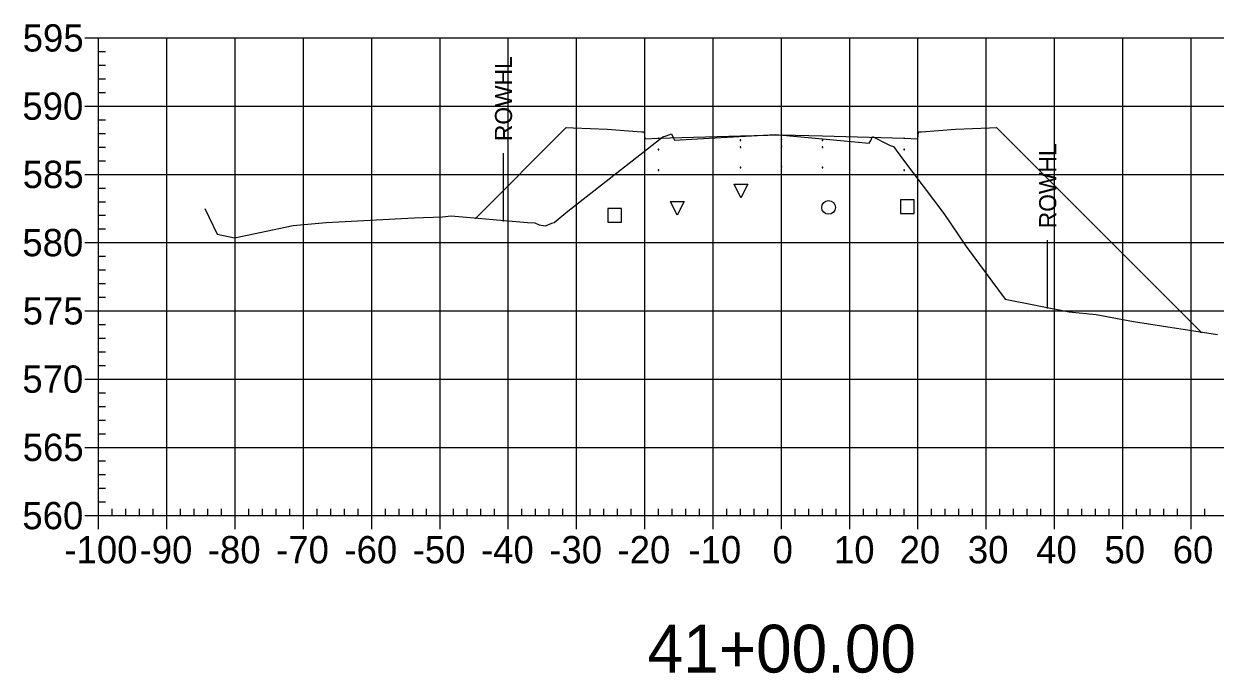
# Model space of a CAD drawing. Extents: x 708103 to 717568, y 374476 to 378707.
# Drawn here: x 711691 to 711865.5, y 376801.5 to 376896.7 of the extents above; entities that cross this region are included whole.
import ezdxf

# ---------------------------------------------------------------- set-up
doc = ezdxf.new("R2010")
doc.units = 0
for name, color, linetype in [('1', 7, 'Continuous'), ('10', 7, 'Continuous'), ('13', 7, 'Continuous'), ('14', 7, 'Continuous'), ('22', 7, 'Continuous'), ('4', 7, 'Continuous'), ('57', 7, 'Continuous'), ('Existing', 7, 'Continuous'), ('XS_Right_of_Way', 7, 'Continuous')]:
    doc.layers.add(name, color=color, linetype=linetype)

msp = doc.modelspace()

# ---------------------------------------------------------------- linework, layer by layer
for points in [[(711783.93, 376878.21), (711784.03, 376878.21), (711784.03, 376878.31), (711783.93, 376878.31)], [(711795.93, 376879.57), (711796.03, 376879.57), (711796.03, 376879.67), (711795.93, 376879.67)], [(711795.93, 376878.57), (711796.03, 376878.57), (711796.03, 376878.67), (711795.93, 376878.67)], [(711801.93, 376879.69), (711802.03, 376879.69), (711802.03, 376879.79), (711801.93, 376879.79)], [(711801.93, 376878.69), (711802.03, 376878.69), (711802.03, 376878.79), (711801.93, 376878.79)], [(711807.93, 376879.57), (711808.03, 376879.57), (711808.03, 376879.67), (711807.93, 376879.67)], [(711807.93, 376878.57), (711808.03, 376878.57), (711808.03, 376878.67), (711807.93, 376878.67)], [(711819.93, 376878.21), (711820.03, 376878.21), (711820.03, 376878.31), (711819.93, 376878.31)], [(711783.93, 376875.21), (711784.03, 376875.21), (711784.03, 376875.31), (711783.93, 376875.31)], [(711795.93, 376875.57), (711796.03, 376875.57), (711796.03, 376875.67), (711795.93, 376875.67)], [(711801.93, 376875.69), (711802.03, 376875.69), (711802.03, 376875.79), (711801.93, 376875.79)], [(711807.93, 376875.57), (711808.03, 376875.57), (711808.03, 376875.67), (711807.93, 376875.67)], [(711819.93, 376875.21), (711820.03, 376875.21), (711820.03, 376875.31), (711819.93, 376875.31)]]:
    msp.add_lwpolyline(points, close=True)
at = {"layer": '1'}
for points in [[(711796.05, 376871.2), (711795.05, 376873.2), (711797.05, 376873.2)], [(711786.72, 376868.67), (711785.72, 376870.67), (711787.72, 376870.67)]]:
    msp.add_lwpolyline(points, close=True, dxfattribs=at)
at = {"layer": '10'}
msp.add_lwpolyline([(711776.56, 376867.62), (711778.56, 376867.62), (711778.56, 376869.62), (711776.56, 376869.62)], close=True, dxfattribs=at)
at = {"layer": '13'}
msp.add_circle((711808.88, 376869.78), 1, dxfattribs=at)
at = {"layer": '14'}
for points in [[(711783.98, 376879.93), (711783.98, 376879.98), (711783.98, 376879.93), (711783.93, 376879.93), (711783.98, 376879.93), (711783.98, 376879.88), (711783.98, 376879.93), (711784.03, 376879.93)], [(711801.98, 376880.41), (711801.98, 376880.46), (711801.98, 376880.41), (711801.93, 376880.41), (711801.98, 376880.41), (711801.98, 376880.36), (711801.98, 376880.41), (711802.03, 376880.41)], [(711819.98, 376879.93), (711819.98, 376879.98), (711819.98, 376879.93), (711819.93, 376879.93), (711819.98, 376879.93), (711819.98, 376879.88), (711819.98, 376879.93), (711820.03, 376879.93)], [(711757.22, 376868.23), (711757.22, 376868.28), (711757.22, 376868.23), (711757.17, 376868.23), (711757.22, 376868.23), (711757.22, 376868.18), (711757.22, 376868.23), (711757.27, 376868.23)], [(711863.44, 376851.53), (711863.44, 376851.58), (711863.44, 376851.53), (711863.39, 376851.53), (711863.44, 376851.53), (711863.44, 376851.48), (711863.44, 376851.53), (711863.49, 376851.53)]]:
    msp.add_lwpolyline(points, dxfattribs=at)
at = {"layer": '22'}
msp.add_lwpolyline([(711757.22, 376868.23), (711770.48, 376881.49), (711771.48, 376881.45), (711776.48, 376881.25), (711781.48, 376880.85), (711781.9, 376880.85), (711781.98, 376879.85), (711783.98, 376879.93), (711795.98, 376880.29), (711801.98, 376880.41), (711807.98, 376880.29), (711819.98, 376879.93), (711821.98, 376879.85), (711822.07, 376880.85), (711822.48, 376880.85), (711827.48, 376881.25), (711832.48, 376881.45), (711833.48, 376881.49), (711863.44, 376851.53)], dxfattribs=at)
at = {"layer": '4'}
msp.add_lwpolyline([(711819.44, 376868.91), (711821.44, 376868.91), (711821.44, 376870.91), (711819.44, 376870.91)], close=True, dxfattribs=at)
at = {"layer": '57'}
for p, q in [((711699.98, 376894.63), (711701.98, 376894.63)), ((711701.98, 376894.63), (711901.98, 376894.63)), ((711701.98, 376824.63), (711701.98, 376894.63)), ((711701.98, 376824.63), (711701.98, 376894.63)), ((711711.98, 376824.63), (711711.98, 376894.63)), ((711721.98, 376824.63), (711721.98, 376894.63)), ((711731.98, 376824.63), (711731.98, 376894.63)), ((711741.98, 376824.63), (711741.98, 376894.63)), ((711751.98, 376824.63), (711751.98, 376894.63)), ((711761.98, 376824.63), (711761.98, 376894.63)), ((711771.98, 376824.63), (711771.98, 376894.63)), ((711781.98, 376824.63), (711781.98, 376894.63)), ((711791.98, 376824.63), (711791.98, 376894.63)), ((711801.98, 376824.63), (711801.98, 376894.63)), ((711811.98, 376824.63), (711811.98, 376894.63)), ((711821.98, 376824.63), (711821.98, 376894.63)), ((711831.98, 376824.63), (711831.98, 376894.63)), ((711841.98, 376824.63), (711841.98, 376894.63)), ((711851.98, 376824.63), (711851.98, 376894.63)), ((711861.98, 376824.63), (711861.98, 376894.63)), ((711701.98, 376892.63), (711702.98, 376892.63)), ((711701.98, 376890.63), (711702.98, 376890.63)), ((711701.98, 376888.63), (711702.98, 376888.63)), ((711701.98, 376886.63), (711702.98, 376886.63)), ((711699.98, 376884.63), (711701.98, 376884.63)), ((711701.98, 376884.63), (711901.98, 376884.63)), ((711701.98, 376882.63), (711702.98, 376882.63)), ((711701.98, 376880.63), (711702.98, 376880.63)), ((711701.98, 376878.63), (711702.98, 376878.63)), ((711701.98, 376876.63), (711702.98, 376876.63)), ((711699.98, 376874.63), (711701.98, 376874.63)), ((711701.98, 376874.63), (711901.98, 376874.63)), ((711701.98, 376872.63), (711702.98, 376872.63)), ((711701.98, 376870.63), (711702.98, 376870.63)), ((711701.98, 376868.63), (711702.98, 376868.63)), ((711701.98, 376866.63), (711702.98, 376866.63)), ((711699.98, 376864.63), (711701.98, 376864.63)), ((711701.98, 376864.63), (711901.98, 376864.63)), ((711701.98, 376862.63), (711702.98, 376862.63)), ((711701.98, 376860.63), (711702.98, 376860.63)), ((711701.98, 376858.63), (711702.98, 376858.63)), ((711701.98, 376856.63), (711702.98, 376856.63)), ((711699.98, 376854.63), (711701.98, 376854.63)), ((711701.98, 376854.63), (711901.98, 376854.63)), ((711701.98, 376852.63), (711702.98, 376852.63)), ((711701.98, 376850.63), (711702.98, 376850.63)), ((711701.98, 376848.63), (711702.98, 376848.63)), ((711701.98, 376846.63), (711702.98, 376846.63)), ((711699.98, 376844.63), (711701.98, 376844.63)), ((711701.98, 376844.63), (711901.98, 376844.63)), ((711701.98, 376842.63), (711702.98, 376842.63)), ((711701.98, 376840.63), (711702.98, 376840.63)), ((711701.98, 376838.63), (711702.98, 376838.63)), ((711701.98, 376836.63), (711702.98, 376836.63)), ((711699.98, 376834.63), (711701.98, 376834.63)), ((711701.98, 376834.63), (711901.98, 376834.63)), ((711701.98, 376832.63), (711702.98, 376832.63)), ((711701.98, 376830.63), (711702.98, 376830.63)), ((711701.98, 376828.63), (711702.98, 376828.63)), ((711701.98, 376826.63), (711702.98, 376826.63)), ((711699.98, 376824.63), (711701.98, 376824.63)), ((711701.98, 376824.63), (711901.98, 376824.63)), ((711701.98, 376824.63), (711901.98, 376824.63)), ((711701.98, 376822.63), (711701.98, 376824.63)), ((711703.98, 376824.63), (711703.98, 376825.63)), ((711705.98, 376824.63), (711705.98, 376825.63)), ((711707.98, 376824.63), (711707.98, 376825.63)), ((711709.98, 376824.63), (711709.98, 376825.63)), ((711711.98, 376822.63), (711711.98, 376824.63)), ((711713.98, 376824.63), (711713.98, 376825.63)), ((711715.98, 376824.63), (711715.98, 376825.63)), ((711717.98, 376824.63), (711717.98, 376825.63)), ((711719.98, 376824.63), (711719.98, 376825.63)), ((711721.98, 376822.63), (711721.98, 376824.63)), ((711723.98, 376824.63), (711723.98, 376825.63)), ((711725.98, 376824.63), (711725.98, 376825.63)), ((711727.98, 376824.63), (711727.98, 376825.63)), ((711729.98, 376824.63), (711729.98, 376825.63)), ((711731.98, 376822.63), (711731.98, 376824.63)), ((711733.98, 376824.63), (711733.98, 376825.63)), ((711735.98, 376824.63), (711735.98, 376825.63)), ((711737.98, 376824.63), (711737.98, 376825.63)), ((711739.98, 376824.63), (711739.98, 376825.63)), ((711741.98, 376822.63), (711741.98, 376824.63)), ((711743.98, 376824.63), (711743.98, 376825.63)), ((711745.98, 376824.63), (711745.98, 376825.63)), ((711747.98, 376824.63), (711747.98, 376825.63)), ((711749.98, 376824.63), (711749.98, 376825.63)), ((711751.98, 376822.63), (711751.98, 376824.63)), ((711753.98, 376824.63), (711753.98, 376825.63)), ((711755.98, 376824.63), (711755.98, 376825.63)), ((711757.98, 376824.63), (711757.98, 376825.63)), ((711759.98, 376824.63), (711759.98, 376825.63)), ((711761.98, 376822.63), (711761.98, 376824.63)), ((711763.98, 376824.63), (711763.98, 376825.63)), ((711765.98, 376824.63), (711765.98, 376825.63)), ((711767.98, 376824.63), (711767.98, 376825.63)), ((711769.98, 376824.63), (711769.98, 376825.63)), ((711771.98, 376822.63), (711771.98, 376824.63)), ((711773.98, 376824.63), (711773.98, 376825.63)), ((711775.98, 376824.63), (711775.98, 376825.63)), ((711777.98, 376824.63), (711777.98, 376825.63)), ((711779.98, 376824.63), (711779.98, 376825.63)), ((711781.98, 376822.63), (711781.98, 376824.63)), ((711783.98, 376824.63), (711783.98, 376825.63)), ((711785.98, 376824.63), (711785.98, 376825.63)), ((711787.98, 376824.63), (711787.98, 376825.63)), ((711789.98, 376824.63), (711789.98, 376825.63)), ((711791.98, 376822.63), (711791.98, 376824.63)), ((711793.98, 376824.63), (711793.98, 376825.63)), ((711795.98, 376824.63), (711795.98, 376825.63)), ((711797.98, 376824.63), (711797.98, 376825.63)), ((711799.98, 376824.63), (711799.98, 376825.63)), ((711801.98, 376822.63), (711801.98, 376824.63)), ((711803.98, 376824.63), (711803.98, 376825.63)), ((711805.98, 376824.63), (711805.98, 376825.63)), ((711807.98, 376824.63), (711807.98, 376825.63)), ((711809.98, 376824.63), (711809.98, 376825.63)), ((711811.98, 376822.63), (711811.98, 376824.63)), ((711813.98, 376824.63), (711813.98, 376825.63)), ((711815.98, 376824.63), (711815.98, 376825.63)), ((711817.98, 376824.63), (711817.98, 376825.63)), ((711819.98, 376824.63), (711819.98, 376825.63)), ((711821.98, 376822.63), (711821.98, 376824.63)), ((711823.98, 376824.63), (711823.98, 376825.63)), ((711825.98, 376824.63), (711825.98, 376825.63)), ((711827.98, 376824.63), (711827.98, 376825.63)), ((711829.98, 376824.63), (711829.98, 376825.63)), ((711831.98, 376822.63), (711831.98, 376824.63)), ((711833.98, 376824.63), (711833.98, 376825.63)), ((711835.98, 376824.63), (711835.98, 376825.63)), ((711837.98, 376824.63), (711837.98, 376825.63)), ((711839.98, 376824.63), (711839.98, 376825.63)), ((711841.98, 376822.63), (711841.98, 376824.63)), ((711843.98, 376824.63), (711843.98, 376825.63)), ((711845.98, 376824.63), (711845.98, 376825.63)), ((711847.98, 376824.63), (711847.98, 376825.63)), ((711849.98, 376824.63), (711849.98, 376825.63)), ((711851.98, 376822.63), (711851.98, 376824.63)), ((711853.98, 376824.63), (711853.98, 376825.63)), ((711855.98, 376824.63), (711855.98, 376825.63)), ((711857.98, 376824.63), (711857.98, 376825.63)), ((711859.98, 376824.63), (711859.98, 376825.63)), ((711861.98, 376822.63), (711861.98, 376824.63)), ((711863.98, 376824.63), (711863.98, 376825.63))]:
    msp.add_line(p, q, dxfattribs=at)
at = {"layer": 'Existing'}
msp.add_lwpolyline([(711717.56, 376869.61), (711719.36, 376865.86), (711721.86, 376865.33), (711730.47, 376867.16), (711735.3, 376867.56), (711748.21, 376868.24), (711752.36, 376868.39), (711753.61, 376868.55), (711764.81, 376867.56), (711765.87, 376867.55), (711766.48, 376867.26), (711767.41, 376867.08), (711768.35, 376867.48), (711768.69, 376867.57), (711770.69, 376869.26), (711784.6, 376880.11), (711785.08, 376880.3), (711785.87, 376880.55), (711786.19, 376879.92), (711786.33, 376879.65), (711791.39, 376879.93), (711801.11, 376880.49), (711808.55, 376879.81), (711814.85, 376879.18), (711815.06, 376879.58), (711815.34, 376880.2), (711817.62, 376879.03), (711817.89, 376878.88), (711818.41, 376878.71), (711819.7, 376876.89), (711825.77, 376868.88), (711829.02, 376864.05), (711834.75, 376856.32), (711844.14, 376854.48), (711848.07, 376854.1), (711853.54, 376853.06), (711865.85, 376851.16)], dxfattribs=at)
at = {"layer": 'XS_Right_of_Way'}
for p, q in [((711761.21, 376877.74), (711761.21, 376867.74)), ((711840.91, 376864.97), (711840.91, 376854.97))]:
    msp.add_line(p, q, dxfattribs=at)

# ---------------------------------------------------------------- texts
at = {"layer": '1'}
msp.add_text('41+00.00', height=7, dxfattribs=at).set_placement((711782.39, 376801.63))
at = {"layer": '14'}
for p in [(711771.45, 376881.4), (711771.45, 376880.73), (711776.45, 376880.53), (711827.45, 376880.53), (711832.45, 376881.4), (711832.45, 376880.73)]:
    msp.add_text('+', height=0.1, dxfattribs=at).set_placement(p)
at = {"layer": '57'}
for s, p in [('595', (711690.86, 376892.63)), ('590', (711690.81, 376882.63)), ('585', (711690.86, 376872.63)), ('580', (711690.81, 376862.63)), ('575', (711690.86, 376852.63)), ('570', (711690.81, 376842.63)), ('565', (711690.86, 376832.63)), ('560', (711690.81, 376822.63)), ('-100', (711696.97, 376817.63)), ('-90', (711707.98, 376817.63)), ('-80', (711717.98, 376817.63)), ('-70', (711727.98, 376817.63)), ('-60', (711737.98, 376817.63)), ('-50', (711747.98, 376817.63)), ('-40', (711757.98, 376817.63)), ('-30', (711767.98, 376817.63)), ('-20', (711777.98, 376817.63)), ('-10', (711788.37, 376817.63)), ('0', (711800.69, 376817.63)), ('10', (711809.68, 376817.63)), ('20', (711819.29, 376817.63)), ('30', (711829.29, 376817.63)), ('40', (711839.29, 376817.63)), ('50', (711849.29, 376817.63)), ('60', (711859.29, 376817.63))]:
    msp.add_text(s, height=4, dxfattribs=at).set_placement(p)
at = {"layer": 'XS_Right_of_Way'}
for p in [(711762.53, 376879.5), (711842.23, 376866.73)]:
    msp.add_text('ROWHL', height=2.5, rotation=90, dxfattribs=at).set_placement(p)

doc.saveas('drawing.dxf')
